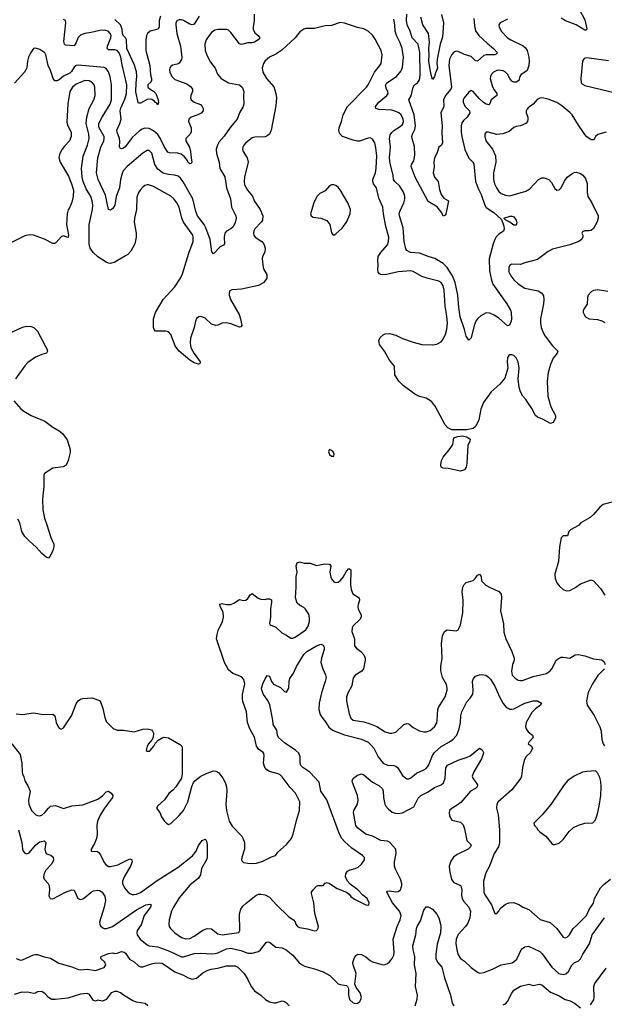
# Model space of a CAD drawing. Header units: inches. Extents: x 1771504 to 1971212, y 471788 to 643615.
# Tile 308 of 587: x 1841022 to 1846472, y 553864 to 563038. Entities that reach past the tile are written whole.
import ezdxf

# ---------------------------------------------------------------- set-up
doc = ezdxf.new("R2010")
doc.units = ezdxf.units.IN
doc.header["$MEASUREMENT"] = 0
doc.layers.add('B8545', color=7, linetype='Continuous')
doc.layers.add('B8546', color=7, linetype='Continuous')

msp = doc.modelspace()

# ---------------------------------------------------------------- linework, layer by layer
at = {"layer": 'B8545', "color": 5}
for points, elevation in [([(1841260.6, 560000), (1841276.3, 559970), (1841282.8, 559950), (1841271.3, 559930), (1841230, 559919.5), (1841170, 559892.4), (1841097.6, 559842.4), (1841070, 559812.8), (1840983.9, 559690)], 480), ([(1842615.7, 560000), (1842616.2, 559996.2), (1842625.3, 559970), (1842648.1, 559928.1), (1842704.9, 559850), (1842702, 559830), (1842690, 559827.6), (1842650, 559841.6), (1842610, 559865.1), (1842510, 559948), (1842477.3, 559990), (1842473.1, 560000)], 480), ([(1845988.8, 560000), (1845990, 559998.4), (1846038, 559950), (1846033.4, 559930), (1845996.2, 559883.8), (1845970, 559825.2), (1845950.2, 559750), (1845940.2, 559670), (1845946.3, 559530), (1845972.6, 559430), (1846017.1, 559350), (1846015.8, 559324.2), (1845994.6, 559285.4), (1845970, 559276), (1845897.1, 559317.1), (1845850, 559335.3), (1845830, 559351.2), (1845796, 559416), (1845739.8, 559499.8), (1845713, 559530), (1845689.7, 559570), (1845678.3, 559610), (1845668.2, 559690), (1845679.1, 559790), (1845667.9, 559850), (1845650, 559888), (1845630, 559908.2), (1845610, 559916.4), (1845590, 559915.4), (1845580.5, 559910), (1845570.3, 559889.7), (1845568, 559850), (1845573.7, 559790), (1845543.6, 559696.4), (1845497, 559643), (1845418.7, 559570), (1845345.7, 559470), (1845322.4, 559410), (1845302.4, 559310), (1845274.9, 559250), (1845250.2, 559229.8), (1845190, 559215.8), (1845050, 559217.2), (1845014.9, 559234.9), (1844990, 559262.4), (1844896.5, 559436.5), (1844859.8, 559479.8), (1844810.6, 559510.6), (1844750, 559526.6), (1844705.6, 559550), (1844598, 559630), (1844558, 559670), (1844519.3, 559730), (1844517.2, 559810), (1844470, 559865.2), (1844424.5, 559950), (1844385.7, 560000)], 480), ([(1840967, 559487), (1841033.1, 559413.1), (1841060.3, 559390), (1841130, 559348.4), (1841256.5, 559296.5), (1841330, 559240.4), (1841390, 559205.5), (1841421.1, 559181.1), (1841464.4, 559124.4), (1841492, 559032), (1841493.8, 559006.2), (1841475.8, 558930), (1841454.3, 558885.7), (1841428.4, 558871.6), (1841330, 558860.7), (1841254.8, 558810), (1841246.9, 558793.1), (1841248.8, 558688.8), (1841233.8, 558570), (1841237.7, 558470), (1841252.4, 558392.4), (1841276.9, 558330), (1841312.7, 558212.8), (1841340.5, 558150), (1841340.7, 558130), (1841330.7, 558090), (1841304, 558036), (1841290, 558022), (1841270, 558029.3), (1841230, 558065.1), (1841179.8, 558119.8), (1841110, 558180.7), (1841070, 558222.9), (1841042, 558270), (1841023.6, 558350), (1841004.9, 558384.9)], 480), ([(1846570, 558549), (1846460.7, 558519.3), (1846430, 558495.3), (1846371.7, 558428.3), (1846340.6, 558399.4), (1846254, 558350), (1846230, 558324.5), (1846155.5, 558284.5), (1846141, 558270), (1846130, 558228), (1846090, 558228.7), (1846070, 558208.7), (1846055.1, 558124.9), (1846043.6, 557990), (1846010.3, 557870.3), (1846014.6, 557830), (1846030, 557790.7), (1846050, 557764), (1846090, 557727.7), (1846116.8, 557716.8), (1846150, 557719.1), (1846196.1, 557743.9), (1846250, 557780.7), (1846350, 557817.3), (1846355.9, 557815.9), (1846370, 557810.8), (1846437.5, 557737.5), (1846477.3, 557677.3)], 520), ([(1840990, 556570.3), (1841050, 556563.1), (1841150, 556578.4), (1841242.8, 556562.8), (1841330, 556566.8), (1841350.5, 556550.5), (1841363, 556490), (1841380.5, 556450), (1841390, 556437.3), (1841410, 556427.7), (1841430, 556440.5), (1841506.6, 556550), (1841550, 556664), (1841569, 556691), (1841590, 556706.7), (1841610, 556713.7), (1841698, 556718), (1841771.8, 556691.8), (1841798.7, 556618.7), (1841816.5, 556536.5), (1841830, 556498), (1841892.5, 556432.5), (1841930, 556419.1), (1841990, 556419.3), (1842090, 556403.8), (1842170, 556426), (1842210, 556430.7), (1842250, 556421), (1842261, 556410), (1842270.7, 556390), (1842267.5, 556352.5), (1842258, 556330), (1842222.8, 556290), (1842210, 556268), (1842201, 556230), (1842210, 556221), (1842230, 556222.8), (1842239, 556230), (1842272.7, 556270), (1842285.6, 556294.4), (1842314.8, 556325.2), (1842350, 556347.3), (1842370, 556354), (1842410, 556347.7), (1842522, 556282), (1842534.8, 556270), (1842537.3, 556250), (1842536.3, 556010), (1842530.4, 555969.6), (1842479.1, 555890), (1842450, 555858), (1842412.1, 555827.9), (1842373.4, 555770), (1842310, 555712.3), (1842299.1, 555690), (1842328.4, 555650), (1842344.9, 555610), (1842370, 555573.4), (1842390, 555550.7), (1842410, 555538.8), (1842430, 555546.8), (1842510, 555622), (1842550, 555668.2), (1842590.8, 555750), (1842625.6, 555894.4), (1842641.6, 555930), (1842654.6, 555945.4), (1842711.9, 555988.1), (1842770, 556018.7), (1842830, 556037.6), (1842850, 556037.1), (1842879.3, 556019.3), (1842917.1, 555970), (1842937.1, 555930), (1842950.3, 555890.3), (1842954.4, 555850), (1842945.3, 555730), (1842951.6, 555670), (1842976.5, 555570), (1843004.1, 555524.1), (1843093, 555430), (1843107, 555407), (1843119.3, 555370), (1843119.3, 555310), (1843094, 555230), (1843091, 555210), (1843096, 555196), (1843110, 555184.7), (1843150, 555177.3), (1843190, 555174.9), (1843230, 555178.7), (1843290, 555197.1), (1843370, 555237.3), (1843408, 555250), (1843430, 555282), (1843510, 555352), (1843555.1, 555410), (1843572, 555450), (1843602.5, 555577.5), (1843632, 555670), (1843632.6, 555750), (1843594, 555830), (1843543.7, 555883.7), (1843470, 555984.4), (1843450, 556001.5), (1843430.6, 556010.6), (1843350, 556033.7), (1843327.4, 556047.4), (1843308.5, 556070), (1843296.5, 556110), (1843302.8, 556182.8), (1843299.6, 556199.6), (1843293.6, 556210), (1843250, 556240.9), (1843229.4, 556269.4), (1843212.6, 556352.6), (1843167.6, 556430), (1843144.8, 556490), (1843137.4, 556590), (1843103.8, 556683.8), (1843099.8, 556710), (1843100.9, 556750), (1843120.3, 556850), (1843112.3, 556890), (1843090, 556913.5), (1843010, 556946), (1842970, 556981.3), (1842932.5, 557050), (1842856.8, 557270), (1842862, 557310), (1842872.9, 557347.1), (1842911.5, 557430), (1842922.4, 557470), (1842917.7, 557517.7), (1842892.3, 557570), (1842886.6, 557593.4), (1842910, 557599.1), (1842950, 557588.2), (1842990, 557588.5), (1843018.8, 557601.2), (1843070, 557634), (1843110, 557627.7), (1843130, 557630.8), (1843150, 557646), (1843170, 557678), (1843190, 557691.3), (1843246.9, 557646.9), (1843270, 557637.3), (1843310, 557634.8), (1843330, 557641), (1843350, 557641), (1843370, 557632), (1843370.6, 557610), (1843359.1, 557550), (1843359.1, 557470), (1843351.3, 557411.3), (1843358, 557398), (1843410, 557379.1), (1843465.9, 557325.9), (1843510, 557304.4), (1843550, 557275.8), (1843570, 557274.6), (1843590, 557283.2), (1843690, 557351.4), (1843712.4, 557387.6), (1843723.2, 557430), (1843724.4, 557464.4), (1843717.6, 557497.6), (1843686.2, 557546.2), (1843670, 557560.5), (1843630, 557581.6), (1843610, 557600.9), (1843593.6, 557650), (1843599.6, 557750), (1843599, 557850), (1843608.7, 557890), (1843599.3, 557950), (1843610, 557978), (1843630, 557986), (1843673, 557973), (1843730, 557975.5), (1843790, 557953.4), (1843867.1, 557967.1), (1843910, 557966), (1843922.8, 557950), (1843914, 557890), (1843923.4, 557843.4), (1843930, 557826.8), (1843950, 557800.7), (1843970, 557793), (1843990, 557795.5), (1844010, 557810.5), (1844037.3, 557842.8), (1844070, 557901), (1844090, 557924.7), (1844110.5, 557910.5), (1844106.6, 557773.4), (1844112.7, 557730), (1844128.8, 557688.8), (1844187.3, 557650), (1844190.6, 557630), (1844176.4, 557590), (1844174, 557570), (1844178.7, 557550), (1844206.7, 557490), (1844204.9, 557470), (1844194, 557450), (1844130.4, 557390), (1844120.4, 557370), (1844118, 557338), (1844143.8, 557270), (1844144.6, 557204.6), (1844161.2, 557181.2), (1844202, 557150), (1844230, 557120.7), (1844241.6, 557090), (1844243, 557070), (1844228, 556990), (1844211.5, 556968.5), (1844150, 556931.5), (1844134.9, 556910), (1844127.4, 556890), (1844117.6, 556830), (1844084.9, 556770), (1844070.4, 556730), (1844070.3, 556690), (1844092.3, 556570), (1844108, 556530), (1844130, 556510.2), (1844230, 556494.8), (1844290, 556478), (1844350.7, 556450.7), (1844430, 556402.8), (1844470, 556390.3), (1844491.1, 556388.9), (1844530, 556399.5), (1844603.7, 556470), (1844630, 556480.5), (1844650, 556476.3), (1844690, 556442), (1844750, 556410.7), (1844790, 556402), (1844810, 556403), (1844850, 556415.5), (1844890, 556448), (1844910, 556486.8), (1844915.1, 556510), (1844920.4, 556610), (1844925.4, 556630), (1844989.7, 556730), (1845006.6, 556790), (1845008, 556810), (1845002.3, 556842.3), (1844962.4, 556910), (1844947.4, 556970), (1844947.6, 557010), (1844959.8, 557090), (1844953.6, 557226.4), (1844964.3, 557295.7), (1844983.6, 557336.4), (1845007.5, 557352.5), (1845090, 557343.8), (1845110, 557354), (1845116.2, 557363.8), (1845130, 557398), (1845153, 557510), (1845154.9, 557625.1), (1845148.4, 557710), (1845152.8, 557750), (1845166.3, 557773.7), (1845185.6, 557794.4), (1845250, 557814), (1845269.2, 557830), (1845290, 557862), (1845310, 557870.8), (1845322.8, 557850), (1845327.3, 557810), (1845366.8, 557770), (1845401, 557750), (1845490, 557710.4), (1845510, 557686), (1845514.9, 557650), (1845503.9, 557530), (1845531.6, 557410), (1845534, 557330), (1845553.8, 557270), (1845611.4, 557150), (1845632.4, 557090), (1845630.4, 557070), (1845616, 557030), (1845607.9, 556967.9), (1845614.4, 556930), (1845641.6, 556901.6), (1845670, 556884.9), (1845690, 556879.5), (1845710, 556880.9), (1845810, 556916.5), (1845932.7, 556947.3), (1845967.6, 556970), (1845984, 556990), (1846027.4, 557072.6), (1846050, 557090.3), (1846070, 557098), (1846090, 557099.5), (1846150, 557088.4), (1846201.1, 557118.9), (1846230, 557123.7), (1846290, 557111.4), (1846370, 557083.6), (1846450, 557071.8), (1846470, 557055.5), (1846480.4, 557030)], 480), ([(1840950, 556290.3), (1841025.7, 556190), (1841044, 556110), (1841044.7, 556030), (1841050, 556010.7), (1841062.6, 555982.6), (1841070, 555945.5), (1841099.3, 555899.3), (1841119.1, 555850), (1841106, 555766), (1841109.1, 555730), (1841133.8, 555670), (1841173, 555630), (1841190, 555621.5), (1841210, 555619.6), (1841230, 555626.3), (1841256.9, 555650), (1841290, 555692.7), (1841311, 555709), (1841355.1, 555715.1), (1841430, 555688.9), (1841510, 555712.6), (1841610, 555720.9), (1841750, 555775.8), (1841793.6, 555806.4), (1841830, 555844.4), (1841850, 555848.4), (1841874.9, 555830), (1841890.5, 555810), (1841888.5, 555790), (1841813.4, 555690), (1841773.7, 555626.3), (1841746.7, 555570), (1841742, 555530), (1841743.6, 555450), (1841738.3, 555410), (1841719.2, 555360.8), (1841688.2, 555310), (1841690, 555294), (1841691.1, 555291.1), (1841694, 555290), (1841747.1, 555287.1), (1841759.1, 555279.1), (1841776.8, 555256.8), (1841810, 555183.8), (1841825.1, 555165.1), (1841850, 555149.2), (1841870, 555146.8), (1841937, 555163), (1842050, 555218.4), (1842066.8, 555210), (1842070.3, 555190), (1842056, 555150), (1841996, 555050), (1841981.7, 555010), (1841981.7, 554990), (1841999.6, 554950), (1842030, 554912.2), (1842050, 554895.3), (1842070, 554887.2), (1842090, 554886.7), (1842110, 554889.3), (1842150, 554906.3), (1842303.4, 555016.6), (1842499.2, 555140.8), (1842633.3, 555246.7), (1842667.7, 555290), (1842690, 555342), (1842724.2, 555390), (1842750, 555403), (1842757.2, 555397.2), (1842764.4, 555384.4), (1842771.1, 555351.1), (1842770.2, 555230), (1842763.6, 555210), (1842716.5, 555130), (1842709.1, 555070), (1842690, 555038.9), (1842610, 554973), (1842510, 554855.6), (1842455.5, 554770), (1842438.5, 554730), (1842417.3, 554650), (1842411.6, 554610), (1842414.9, 554590), (1842427, 554570), (1842468.7, 554530), (1842530, 554487.1), (1842570, 554473), (1842610, 554477.1), (1842650, 554498), (1842730, 554554.7), (1842770, 554571.3), (1842810, 554566.3), (1842870, 554521.8), (1842910, 554511), (1843065.8, 554534.2), (1843075.8, 554550), (1843072.9, 554707.1), (1843085, 554750), (1843103.4, 554776.6), (1843133.6, 554806.4), (1843222.6, 554877.4), (1843250, 554889.2), (1843270, 554891.4), (1843310, 554884.4), (1843350, 554860.9), (1843415.6, 554790), (1843530, 554679.1), (1843574.8, 554650), (1843590, 554631), (1843597.1, 554610), (1843610.8, 554590), (1843630, 554580.4), (1843706.7, 554566.7), (1843770, 554546.8), (1843790, 554551), (1843798.9, 554561.1), (1843806.3, 554573.7), (1843807, 554590), (1843774.5, 554710), (1843763.5, 554810), (1843742.5, 554897.5), (1843743.7, 554910), (1843758, 554930), (1843790, 554963), (1843804, 554970), (1843850, 554971), (1843870, 554991.3), (1843890, 554998.8), (1843910, 554990.6), (1843983.4, 554943.4), (1844070, 554907.7), (1844093.4, 554890), (1844108.8, 554868.8), (1844142.9, 554842.9), (1844250, 554791), (1844273.2, 554786.8), (1844278, 554790), (1844279.3, 554810), (1844260.9, 554850), (1844220.4, 554880.4), (1844174.5, 554930), (1844103.6, 554983.6), (1844078.7, 555010), (1844059.6, 555050), (1844062, 555078), (1844077.2, 555102.8), (1844104.1, 555115.9), (1844150, 555128), (1844177.1, 555142.9), (1844209.2, 555170), (1844225.2, 555190), (1844237.2, 555210), (1844237.2, 555230), (1844217.2, 555250), (1844118.1, 555318.2), (1844050, 555380.4), (1844025, 555410), (1844005, 555450), (1843884, 555770), (1843829.8, 555850), (1843813.5, 555933.5), (1843726, 556026), (1843661.3, 556070), (1843644.4, 556090), (1843636.9, 556110), (1843638, 556170), (1843624.6, 556204.6), (1843598, 556230), (1843490, 556299.3), (1843435.1, 556350), (1843426, 556370), (1843418, 556418), (1843384, 556470), (1843381.8, 556510), (1843354.2, 556654.2), (1843335.1, 556695.1), (1843294.4, 556750), (1843279.3, 556790), (1843277.6, 556810), (1843288.7, 556850), (1843310, 556896.3), (1843330, 556926.8), (1843350, 556921), (1843370.5, 556870), (1843387.5, 556847.5), (1843454, 556814), (1843490, 556777.3), (1843510, 556770.8), (1843532.6, 556810), (1843535.8, 556870), (1843542, 556898), (1843575.1, 556950), (1843603.5, 557010), (1843670, 557122.6), (1843699.6, 557150), (1843790, 557203.1), (1843830, 557218), (1843850, 557210.8), (1843860.5, 557190), (1843861.6, 557170), (1843837, 557090), (1843830.4, 557050), (1843848.8, 556988.8), (1843874.6, 556934.6), (1843878, 556910), (1843870.2, 556870), (1843834.9, 556765.1), (1843815.4, 556670), (1843812.4, 556610), (1843824.2, 556564.2), (1843838, 556538), (1843874.1, 556494.1), (1843904.5, 556444.5), (1843937.2, 556417.2), (1844050, 556373.2), (1844210, 556332.9), (1844270, 556305), (1844299.4, 556279.4), (1844323.2, 556250), (1844363.6, 556170), (1844409.3, 556109.3), (1844450, 556091.3), (1844510, 556089), (1844530, 556083.7), (1844547.3, 556067.3), (1844590, 555995.8), (1844630, 555965.7), (1844650, 555965.7), (1844670, 555975.3), (1844722.4, 556017.6), (1844790, 556047.1), (1844810, 556060.8), (1844831.9, 556088.1), (1844870, 556182.4), (1844889.8, 556210), (1844950, 556266), (1845030, 556309.1), (1845059.7, 556330), (1845096, 556370), (1845120.3, 556430), (1845130.7, 556490), (1845134.8, 556550), (1845143.8, 556590), (1845190, 556682), (1845223, 556717), (1845245.3, 556754.7), (1845250.8, 556790), (1845243.7, 556870), (1845250, 556893.7), (1845270, 556920.3), (1845310, 556934.9), (1845330, 556937), (1845369, 556929), (1845392.3, 556912.3), (1845410, 556892.7), (1845450, 556828.5), (1845494, 556730), (1845530, 556665.3), (1845554.7, 556634.7), (1845590, 556614.4), (1845610, 556612.1), (1845630, 556616.3), (1845730, 556668.9), (1845810, 556690.3), (1845850, 556691.8), (1845886.8, 556670), (1845876.3, 556650), (1845830, 556616.4), (1845796.4, 556583.6), (1845743.8, 556490), (1845737.8, 556450), (1845742.4, 556430), (1845763, 556403), (1845804, 556370), (1845807.3, 556350), (1845771.3, 556310), (1845762, 556290), (1845790.7, 556270.7), (1845802.8, 556250), (1845784, 556210), (1845740.7, 556170), (1845724.1, 556135.9), (1845708, 556070), (1845701.6, 555990), (1845694.9, 555970), (1845610, 555862.7), (1845484, 555750), (1845470, 555728), (1845468.4, 555690), (1845482.6, 555630), (1845494.2, 555490), (1845494.5, 555370), (1845484.7, 555330), (1845446.3, 555270), (1845400.3, 555150), (1845368.9, 555090), (1845345.8, 555010), (1845348.9, 554910), (1845354.6, 554890), (1845421.3, 554790), (1845450, 554711.3), (1845471.3, 554708.7), (1845490, 554731.3), (1845502.6, 554757.4), (1845550, 554796.3), (1845586, 554810), (1845630, 554810.7), (1845681, 554790), (1845711, 554770), (1845770, 554746.4), (1845874.1, 554654.1), (1845966.3, 554626.3), (1846030.4, 554570), (1846090, 554490.7), (1846110, 554482), (1846130, 554490.8), (1846147.7, 554512.3), (1846180.7, 554570), (1846210, 554594), (1846305.1, 554690), (1846331.8, 554748.2), (1846370, 554805.5), (1846381.4, 554850), (1846437.7, 554950), (1846470, 554984.2), (1846529.7, 555030.3)], 460), ([(1846472.7, 556990), (1846412.3, 556927.7), (1846362.7, 556850), (1846320.4, 556770), (1846304.9, 556690), (1846312.7, 556650), (1846375.9, 556555.9), (1846430.3, 556450), (1846444.2, 556410), (1846450.4, 556330), (1846462, 556290), (1846473.4, 556273.4)], 480), ([(1841010.3, 555490), (1841043.6, 555370), (1841049.1, 555309.1), (1841055.8, 555290), (1841070, 555270.5), (1841090, 555266.7), (1841110, 555274.4), (1841170, 555346.4), (1841190, 555363.1), (1841210, 555376), (1841250, 555387.3), (1841267.3, 555370), (1841256.4, 555310), (1841263.1, 555283.1), (1841270.8, 555270), (1841290, 555258), (1841314, 555254), (1841334.7, 555234.7), (1841338.4, 555210), (1841332.7, 555190), (1841319.3, 555170), (1841265.7, 555114.3), (1841250, 555081.2), (1841245.5, 555050), (1841249.3, 555029.3), (1841287, 554990), (1841296.9, 554970), (1841299.1, 554930), (1841294, 554874), (1841307.3, 554850), (1841330, 554846.3), (1841450, 554907.4), (1841510, 554930.4), (1841530, 554926.8), (1841564.9, 554850), (1841590, 554840.8), (1841610, 554845), (1841630, 554857.3), (1841690, 554908.9), (1841710, 554919.6), (1841750, 554927), (1841770, 554923.8), (1841790.4, 554910), (1841815.6, 554870), (1841821.5, 554830), (1841810.2, 554770), (1841767, 554630), (1841768.5, 554610), (1841775.1, 554595.1), (1841796, 554576), (1841810.3, 554570.3), (1841830.3, 554570.3), (1841887.8, 554590), (1842110, 554745.4), (1842198, 554790), (1842235.6, 554795.6), (1842246.8, 554790), (1842242, 554770), (1842181.3, 554690), (1842155.2, 554604.8), (1842118, 554550), (1842113.7, 554530), (1842118, 554510), (1842145.3, 554470), (1842210, 554417.3), (1842230, 554409.2), (1842310, 554398.2), (1842420.3, 554360.3), (1842530, 554304.8), (1842550, 554305.7), (1842650, 554337.5), (1842710, 554341.1), (1842810, 554332.9), (1842844.2, 554335.8), (1842870, 554343.2), (1842950, 554380.4), (1842990, 554385.8), (1843083.7, 554363.7), (1843150, 554338.8), (1843190, 554340.2), (1843250, 554355.8), (1843267.7, 554372.3), (1843320.1, 554439.9), (1843330, 554446.8), (1843350, 554442), (1843410, 554397.6), (1843470, 554388.9), (1843506, 554370), (1843570, 554321.1), (1843628.7, 554248.7), (1843654.9, 554230), (1843678.9, 554218.9), (1843770, 554194.7), (1843850, 554167.2), (1843913, 554133), (1843990, 554055.5), (1844010, 554047.7), (1844070, 554038.8), (1844078.8, 554030), (1844086.8, 554010), (1844086, 553950), (1844096.4, 553910), (1844130, 553877), (1844150, 553870.3), (1844170, 553874.6), (1844192.4, 553890), (1844203.9, 553910), (1844207.6, 553930), (1844195, 553970), (1844160.5, 554020.5), (1844147.6, 554050), (1844160.3, 554150), (1844129.8, 554230), (1844128.3, 554251.7), (1844139.1, 554290), (1844150, 554310.7), (1844170, 554330.4), (1844210, 554326.4), (1844250, 554306.4), (1844290, 554270.5), (1844310, 554260.5), (1844410, 554230.6), (1844430, 554233.4), (1844450, 554244), (1844470, 554259.1), (1844495.6, 554290), (1844510, 554321), (1844514.5, 554350), (1844502.9, 554470), (1844539.9, 554590), (1844569.8, 554650), (1844578.8, 554690), (1844564.4, 554730), (1844497.3, 554810), (1844444.5, 554910), (1844450, 554917.3), (1844470, 554921.1), (1844530, 554910.2), (1844550, 554913.6), (1844573.1, 554930), (1844585.3, 554970), (1844584.4, 554990), (1844572.3, 555030), (1844524.1, 555124.1), (1844517.4, 555150), (1844517.4, 555190), (1844533.3, 555270), (1844527.8, 555310), (1844470, 555375.5), (1844450, 555382.9), (1844390, 555390.7), (1844310, 555429.8), (1844250, 555449.8), (1844170, 555507.2), (1844156.4, 555530), (1844135.6, 555650), (1844138.3, 555670), (1844170.9, 555730), (1844178.8, 555770), (1844170.6, 555810.6), (1844123.5, 555930), (1844120.4, 555950), (1844133.5, 555970), (1844170, 555998.1), (1844210, 556010.1), (1844230, 556002.2), (1844312.4, 555932.4), (1844370, 555901.7), (1844403.1, 555870), (1844411.7, 555850), (1844414.9, 555790), (1844427.7, 555727.7), (1844434.9, 555710), (1844460.8, 555680.8), (1844495.2, 555655.2), (1844524, 555644), (1844550, 555640.6), (1844590, 555647.7), (1844695.5, 555704.5), (1844736.6, 555783.4), (1844762, 555810), (1844830, 555842.2), (1844890, 555884.5), (1844950, 555908.4), (1844973.1, 555926.9), (1844988.5, 555970), (1844994.5, 556065.5), (1845009.2, 556090.8), (1845110, 556137.6), (1845194.5, 556165.5), (1845221, 556179), (1845310, 556251.3), (1845333.7, 556233.7), (1845346, 556210), (1845344.7, 556204.7), (1845326.7, 556150), (1845256.2, 556030), (1845241.7, 555990), (1845247, 555970), (1845290.4, 555910), (1845288.2, 555890), (1845270, 555873.6), (1845225.5, 555850), (1845135.8, 555744.2), (1845101.9, 555718.1), (1845052.7, 555690), (1845030.4, 555670), (1845024.4, 555650), (1845030, 555618), (1845050, 555578), (1845130, 555560.5), (1845156.5, 555536.5), (1845170, 555498), (1845190, 555391), (1845230.7, 555350), (1845224.9, 555330), (1845201.6, 555310), (1845101.3, 555258.7), (1845065.9, 555234.1), (1845041.6, 555198.4), (1845027.1, 555150), (1845029.4, 555110), (1845047.9, 555027.9), (1845070, 554999.6), (1845130, 554970.3), (1845138.3, 554958.3), (1845143.9, 554930), (1845139.9, 554879.9), (1845147.6, 554850), (1845162.6, 554822.5), (1845208.8, 554768.8), (1845225.6, 554730), (1845219.5, 554670), (1845200, 554620), (1845178.8, 554590), (1845110, 554513.7), (1845090, 554472), (1845088.4, 554430), (1845095.8, 554370), (1845110, 554324), (1845130, 554290.5), (1845170, 554266.7), (1845230, 554207.7), (1845290, 554162), (1845310, 554153), (1845350, 554160.3), (1845430, 554191.8), (1845510, 554230.3), (1845614, 554250), (1845635.6, 554264.4), (1845655.1, 554284.9), (1845701.3, 554378.7), (1845730, 554398.9), (1845764.1, 554404.1), (1845870, 554355.8), (1845893.4, 554333.4), (1845981.8, 554210), (1846048.8, 554150), (1846090, 554141.2), (1846113, 554147), (1846139.1, 554170), (1846170, 554228.4), (1846180.2, 554239.8), (1846190.6, 554249.4), (1846231.7, 554268.3), (1846250, 554287.2), (1846271.7, 554330), (1846332.6, 554427.4), (1846357.5, 554510), (1846472.3, 554670)], 440), ([(1844708, 553850), (1844727, 553913), (1844729.7, 553950), (1844713.3, 554030), (1844717.4, 554150), (1844703.2, 554230), (1844705.8, 554310), (1844691.3, 554370), (1844688.6, 554410), (1844715.6, 554510), (1844720.5, 554570), (1844728, 554590), (1844759.7, 554640.3), (1844790, 554742), (1844810, 554772), (1844830, 554772), (1844870.8, 554750), (1844910, 554702.8), (1844928, 554670), (1844944.9, 554610), (1844948, 554590), (1844944.2, 554530), (1844915.3, 554424.7), (1844902.4, 554330), (1844902.2, 554290), (1844917, 554257), (1844958.4, 554210), (1844980.8, 554110), (1845037, 553950), (1845053.8, 553873.8), (1845068.8, 553848.8)], 420), ([(1840990, 554291.3), (1841030, 554276), (1841050, 554278.8), (1841150, 554324.2), (1841170, 554328.8), (1841190, 554327.2), (1841250, 554306), (1841310, 554293.4), (1841387.3, 554247.3), (1841510, 554212.6), (1841570, 554189), (1841590, 554186), (1841650, 554191.2), (1841730, 554180.2), (1841810, 554205.8), (1841826.9, 554230), (1841816.9, 554256.9), (1841779.3, 554290), (1841780.9, 554310), (1841850, 554335.8), (1841890, 554342), (1841910, 554338), (1841930, 554340.5), (1841970, 554357.1), (1841997.3, 554350), (1842010, 554339.1), (1842045.6, 554285.6), (1842090, 554258.3), (1842130, 554220.7), (1842150, 554212.1), (1842170, 554212), (1842250, 554241.2), (1842290, 554250.2), (1842350, 554247.9), (1842470, 554166), (1842550, 554136.1), (1842592.7, 554110), (1842630, 554099.3), (1842670, 554108), (1842730, 554157.3), (1842770, 554178.6), (1842806, 554190), (1842870, 554200.2), (1842950, 554222.6), (1843030, 554221.2), (1843055.3, 554210), (1843116, 554150), (1843150, 554096.3), (1843180.2, 554030), (1843210.3, 553990), (1843270.2, 553950.2), (1843314.9, 553910), (1843350, 553887.9), (1843390, 553878), (1843410, 553878.5), (1843470, 553895.5), (1843490, 553890.6), (1843510, 553877.1), (1843534.9, 553850)], 420), ([(1846342.4, 553857.6), (1846374.9, 553905.1), (1846378.8, 553930), (1846374.2, 554030), (1846383.2, 554056.8), (1846490, 554199.1)], 420), ([(1845530, 553859.3), (1845550, 553868), (1845570, 553890.5), (1845611.4, 553968.6), (1845630, 553994.3), (1845690, 554032.8), (1845770, 554051.6), (1845810, 554038.4), (1845868, 554052), (1845890, 554044.9), (1845970, 553977), (1846050, 553941.3), (1846106, 553910), (1846155.1, 553895.1), (1846193, 553873), (1846250, 553830.3)], 420), ([(1842218, 553850), (1842191.8, 553870), (1842110, 553883.9), (1842077.2, 553897.2), (1841990, 553948), (1841962, 553970), (1841930, 553983.1), (1841910, 553983.5), (1841874.9, 553970), (1841827.7, 553910), (1841810, 553897.6), (1841790, 553891.8), (1841750, 553902), (1841730, 553894), (1841710, 553898), (1841674.3, 553954.3), (1841650, 553964.2), (1841590, 553956.9), (1841470, 553920.5), (1841352.6, 553907.4), (1841323.7, 553910), (1841290, 553926.2), (1841261.5, 553961.5), (1841230, 553983.1), (1841190, 553979.7), (1841170, 553968.5), (1841150, 553964.7), (1841096.5, 553976.5), (1841070, 553973.2), (1841044, 553976), (1840970, 553955.3)], 420)]:
    msp.add_lwpolyline(points, dxfattribs=dict(at, elevation=elevation))
for points, elevation in [([(1845130, 558829.7), (1845015.1, 558855.1), (1844970, 558860.5), (1844952.7, 558870), (1844948.3, 558890), (1844955.6, 558930), (1844970, 558960.7), (1845036.6, 559043.4), (1845059.5, 559080.5), (1845070, 559141), (1845105.4, 559154.6), (1845150, 559160.7), (1845190, 559150.5), (1845222.8, 559130), (1845218.8, 559110), (1845201, 559070), (1845190, 558906), (1845183.8, 558870), (1845170, 558845.1)], 480), ([(1843910, 559032.3), (1843906, 559030), (1843900.7, 559010), (1843910, 558987.3), (1843930, 558971), (1843950, 558972), (1843955.1, 558990), (1843945.2, 559010), (1843930, 559022.7)], 520), ([(1846390, 556038), (1846310, 556034), (1846270, 556025.1), (1846190, 555989.5), (1846131.8, 555948.2), (1846099.3, 555910), (1845973.3, 555726.7), (1845892.4, 555627.6), (1845814.8, 555550), (1845821, 555530), (1845840.7, 555510), (1845850.8, 555490), (1845870.4, 555470.4), (1845926, 555430), (1845981.4, 555361.4), (1845994.2, 555354.2), (1846010, 555353.4), (1846050, 555365.8), (1846090, 555398.3), (1846145.4, 555474.6), (1846183.5, 555510), (1846230, 555532.9), (1846290, 555550.2), (1846366.5, 555553.5), (1846390, 555583.8), (1846410, 555638), (1846425.2, 555710), (1846440.5, 555810), (1846443.4, 555890), (1846438.9, 555938.9), (1846430, 555976), (1846410, 556019.3)], 480)]:
    msp.add_lwpolyline(points, close=True, dxfattribs=dict(at, elevation=elevation))
at = {"layer": 'B8546', "color": 5}
for points, elevation in [([(1846240.2, 563130), (1846290, 563037), (1846297.6, 563010), (1846308, 562952), (1846298.3, 562941.7), (1846290, 562940.5), (1846210, 562989.8), (1846110, 563027.8), (1846070, 563053.1)], 460), ([(1843208.1, 563090), (1843208, 563030), (1843198.2, 562970), (1843199.1, 562950), (1843214, 562914), (1843245.5, 562890), (1843260.5, 562870), (1843246.7, 562850), (1843210, 562828), (1843190, 562822.5), (1843150, 562821.5), (1843090, 562807.1), (1843070, 562814.3), (1842990, 562918.7), (1842970, 562939.8), (1842950, 562946.6), (1842870, 562945), (1842840.2, 562939.8), (1842810, 562919.8), (1842788, 562892), (1842762, 562850), (1842747.2, 562810), (1842750.2, 562750), (1842766.9, 562706.9), (1842802.7, 562642.7), (1842846.2, 562586.2), (1842866.5, 562530), (1842901.1, 562490), (1842970, 562450.2), (1843070, 562430.4), (1843096.4, 562410), (1843111.7, 562368.3), (1843108.7, 562330), (1843111.7, 562250), (1843105.7, 562230), (1843070.2, 562170), (1843049.4, 562110.6), (1842985.4, 562034.6), (1842928.7, 561951.3), (1842880.6, 561899.4), (1842864.9, 561870), (1842855.2, 561830), (1842857.7, 561790), (1842881.5, 561710), (1842887.4, 561650), (1842933.4, 561573.4), (1842949.3, 561470), (1842987.1, 561370), (1842997.7, 561290), (1843036.5, 561210), (1843040.3, 561190), (1843031.7, 561148.3), (1843013.3, 561106.7), (1842991.9, 561088.1), (1842950, 561066.6), (1842933.4, 561050), (1842927, 561013), (1842931.9, 560948.1), (1842922.4, 560937.6), (1842890, 560921.6), (1842830, 560856), (1842814, 560874), (1842797, 560990), (1842758.2, 561098.2), (1842740.7, 561130), (1842681.5, 561210), (1842665, 561250), (1842635.2, 561370), (1842546.4, 561526.4), (1842522, 561562), (1842500, 561580), (1842470, 561588.9), (1842410, 561594.3), (1842370, 561603.2), (1842350, 561612.8), (1842310, 561645.5), (1842281.6, 561690), (1842254.2, 561794.2), (1842230, 561818.3), (1842210, 561819.1), (1842170, 561794.5), (1842023.6, 561670), (1841988, 561630), (1841976.7, 561603.3), (1841963.5, 561550), (1841951.8, 561470), (1841923.2, 561390), (1841910, 561309.3), (1841890, 561278), (1841878.8, 561270), (1841870, 561264.5), (1841850, 561269.3), (1841823.3, 561403.3), (1841752.5, 561550), (1841737.2, 561610), (1841751.2, 561750), (1841779.6, 561850), (1841805.6, 561910), (1841809.8, 561930), (1841809, 561950), (1841763, 562030), (1841758.9, 562050), (1841761.6, 562070), (1841789.8, 562130), (1841865.7, 562250), (1841877, 562290), (1841878.3, 562430), (1841865, 562505), (1841850, 562553.3), (1841830, 562581.7), (1841810, 562592), (1841566.1, 562613.9), (1841549.5, 562610.5), (1841530, 562594), (1841506.4, 562553.6), (1841490, 562538.7), (1841430, 562510.8), (1841390, 562477.3), (1841370, 562467.1), (1841350, 562469.6), (1841334.3, 562490), (1841310, 562565.2), (1841286.9, 562610), (1841266.9, 562710), (1841255.8, 562730), (1841210, 562761.6), (1841170, 562772.7), (1841150.7, 562769.3), (1841126.6, 562733.4), (1841106, 562690), (1841095.5, 562650), (1841088.2, 562590), (1841079.3, 562570), (1841067.3, 562550), (1840975.1, 562444.9)], 460), ([(1842696, 563070), (1842650, 562995.4), (1842630, 562989.8), (1842610, 562996.2), (1842550, 563029.8), (1842530, 563036.5), (1842510, 563037.8), (1842490.2, 563029.8), (1842478.5, 563010), (1842477.2, 562990), (1842486.5, 562910), (1842522, 562790), (1842535.1, 562684.9), (1842532.1, 562667.9), (1842508.4, 562631.6), (1842490, 562622), (1842447.2, 562612.8), (1842430, 562602.7), (1842421.6, 562590), (1842417.6, 562570), (1842421.7, 562550), (1842440.9, 562510), (1842470, 562480.8), (1842579.9, 562439.9), (1842615.6, 562415.6), (1842632.2, 562390), (1842632.2, 562370), (1842616.4, 562330), (1842614.9, 562310), (1842620.5, 562290), (1842650, 562268.4), (1842708.5, 562248.5), (1842724.9, 562230), (1842733, 562210), (1842733, 562190), (1842714, 562166), (1842682.8, 562150), (1842620.5, 562130), (1842599.3, 562110), (1842594.9, 562090), (1842621.6, 562030), (1842622.4, 561990), (1842610, 561969.5), (1842570.5, 561930), (1842570.4, 561910), (1842604.9, 561850), (1842616.2, 561810), (1842619.5, 561750), (1842626.8, 561710), (1842622, 561698), (1842610, 561696), (1842590, 561712.7), (1842585.3, 561725.3), (1842559, 561759.1), (1842526.2, 561786.2), (1842495.5, 561795.5), (1842418.2, 561798.2), (1842403.8, 561803.8), (1842370, 561854.8), (1842333.5, 561933.5), (1842310, 561968), (1842270, 562003.8), (1842230, 562023.1), (1842190, 562025.8), (1842163.2, 562016.8), (1842138.2, 562001.8), (1842070, 561940.8), (1842010, 561857.7), (1841990, 561839.7), (1841970, 561834), (1841960.1, 561840.1), (1841953.1, 561853.1), (1841957.1, 561902.9), (1841954, 561930), (1841930.6, 561990), (1841927.5, 562010), (1841957.3, 562070), (1841968.9, 562110), (1841960.6, 562190), (1841965.8, 562214.2), (1842001.1, 562298.9), (1842017.1, 562350), (1842022.3, 562430), (1841977.4, 562617.4), (1841966.5, 562690), (1841950.5, 562730), (1841930, 562750.5), (1841910, 562756.6), (1841850, 562758.5), (1841839, 562770), (1841841, 562790), (1841873.1, 562870), (1841873.9, 562890), (1841865.3, 562910), (1841846.3, 562930), (1841810, 562940.6), (1841770, 562937), (1841690, 562917.4), (1841630, 562910.5), (1841590, 562894), (1841566.7, 562873.3), (1841550, 562826), (1841530, 562795.4), (1841450, 562799.7), (1841441.7, 562810), (1841435.4, 562835.4), (1841453.3, 563010), (1841449.5, 563030), (1841430, 563041.1)], 440), ([(1842336.3, 563070), (1842324, 563030), (1842323.2, 562970), (1842311.8, 562950), (1842239, 562930), (1842215, 562910), (1842205.3, 562890), (1842199.6, 562850), (1842199.6, 562750), (1842237, 562610), (1842243.2, 562523.2), (1842250.2, 562489.8), (1842250.2, 562469.8), (1842243.8, 562456.2), (1842218.4, 562430), (1842217.6, 562410), (1842239.1, 562390), (1842270, 562373.4), (1842290.1, 562350.1), (1842312.2, 562290), (1842314.9, 562265.1), (1842310, 562244), (1842300.2, 562260.2), (1842290, 562265.1), (1842279, 562279), (1842254.6, 562294.6), (1842237.8, 562297.8), (1842210, 562294.8), (1842150, 562260.3), (1842130, 562260.5), (1842125.8, 562265.8), (1842106.7, 562366.7), (1842107.8, 562450), (1842115.9, 562510), (1842110.6, 562550.6), (1842093.6, 562613.6), (1842021.7, 562770), (1842018.9, 562850), (1842010, 562868.4), (1841988.2, 562890), (1841981.5, 562910), (1841978.4, 562950), (1841961.6, 562990), (1841910, 563039.6)], 420), ([(1845570, 563041.4), (1845501.6, 563010), (1845490.3, 562990), (1845492.6, 562970), (1845511.4, 562930), (1845570, 562870.2), (1845599.5, 562850), (1845714.3, 562794.3), (1845737.2, 562777.2), (1845751.4, 562751.4), (1845768, 562690), (1845771.9, 562651.9), (1845769.4, 562610), (1845754.4, 562565.6), (1845695.2, 562524.8), (1845684.2, 562510), (1845674, 562470), (1845650, 562455.8), (1845630, 562456.4), (1845610, 562465.7), (1845590.9, 562490), (1845569.8, 562530), (1845550, 562549.8), (1845530, 562561.1), (1845490, 562567.2), (1845470, 562564.4), (1845438.9, 562550), (1845421.3, 562530), (1845411.4, 562510), (1845408.4, 562490), (1845430, 562413.4), (1845444.2, 562384.2), (1845470.4, 562350), (1845470.4, 562330), (1845416.4, 562290), (1845405.8, 562254.2), (1845395.9, 562244.1), (1845370, 562249.6), (1845345, 562265), (1845304.5, 562304.5), (1845250, 562369.6), (1845230, 562378), (1845210, 562362.9), (1845164.2, 562310), (1845155.9, 562290), (1845155.4, 562270), (1845172.8, 562232.8), (1845215.3, 562190), (1845219.5, 562170), (1845194.9, 562130), (1845160.6, 562099.4), (1845144.2, 562075.8), (1845138.8, 562050), (1845138, 561990), (1845142.6, 561950), (1845170.4, 561829.6), (1845207.7, 561747.7), (1845246.4, 561710), (1845254.8, 561694.8), (1845270.2, 561530), (1845298, 561458), (1845323.1, 561410), (1845357.3, 561310), (1845370, 561286.8), (1845440.9, 561240.9), (1845514.8, 561174.8), (1845534.7, 561114.7), (1845538.3, 561090), (1845532.5, 561067.5), (1845490, 561039.5), (1845464.9, 561015.1), (1845450.2, 560989.8), (1845435.6, 560950), (1845399.7, 560810), (1845402.5, 560697.5), (1845419.3, 560610), (1845432.7, 560572.7), (1845564.4, 560390), (1845597.4, 560330), (1845603.7, 560310), (1845606.4, 560250), (1845603.8, 560230), (1845587.1, 560192.9), (1845570, 560185.2), (1845490, 560257), (1845446.3, 560286.3), (1845404.9, 560304.9), (1845370, 560305.1), (1845320.2, 560279.8), (1845289.3, 560250.7), (1845274.9, 560230), (1845259, 560190), (1845235, 560085), (1845230, 560072.7), (1845210, 560053.2), (1845185.4, 560090), (1845169.7, 560150), (1845127.3, 560270), (1845114.9, 560354.9), (1845107.4, 560470), (1845081.7, 560590), (1845057, 560650), (1845008, 560728), (1844970, 560766), (1844893.5, 560813.5), (1844830, 560832), (1844750, 560862.7), (1844665.2, 560870), (1844630, 560887.6), (1844622, 560902), (1844606, 560970), (1844597.2, 561097.2), (1844562.5, 561210), (1844560.8, 561230), (1844565.6, 561250), (1844602.4, 561330), (1844612.4, 561370), (1844612.2, 561392.2), (1844599.8, 561430), (1844565.7, 561485.7), (1844518, 561530), (1844508, 561548), (1844503.8, 561590), (1844476.6, 561696.6), (1844471.1, 561750), (1844479.5, 561850), (1844469, 561930), (1844476.2, 561963.8), (1844490, 561986), (1844510, 562005.5), (1844570, 562042.4), (1844590, 562061.1), (1844600.3, 562090), (1844597.4, 562110), (1844579.1, 562150), (1844557.4, 562170), (1844530, 562182.9), (1844490, 562193.9), (1844370, 562201), (1844340.9, 562210), (1844340.5, 562230), (1844369.8, 562270), (1844445.4, 562330), (1844456.4, 562350), (1844454, 562370), (1844442.7, 562390), (1844433.9, 562426.1), (1844445.4, 562450), (1844535.8, 562510), (1844577.3, 562562.7), (1844590, 562591.3), (1844600.3, 562690), (1844588.2, 562770), (1844570, 562820.7), (1844534, 562890), (1844522, 562930), (1844519.8, 562990), (1844510, 563042)], 460), ([(1845255.6, 563050), (1845262.1, 562982.1), (1845272.7, 562932.7), (1845303.1, 562890), (1845379.3, 562819.3), (1845440.2, 562770), (1845476.4, 562730), (1845464.4, 562715.6), (1845451, 562710), (1845370, 562710.8), (1845350, 562703.9), (1845290, 562651.5), (1845270, 562655.6), (1845230, 562694.5), (1845170, 562712.3), (1845110, 562742.2), (1845090, 562743.8), (1845070, 562733.8), (1845050, 562713.1), (1845030.1, 562670), (1845022.5, 562610), (1845047.1, 562410), (1845042.7, 562390), (1844990.2, 562330), (1844971.7, 562290), (1844975.5, 562230), (1844949.3, 562170), (1844960.2, 562050), (1844956.5, 561983.5), (1844964.9, 561890), (1844954, 561870), (1844930.3, 561849.7), (1844910.3, 561790), (1844890, 561749.3), (1844882.6, 561710), (1844885.5, 561670), (1844878.2, 561610), (1844889.2, 561570), (1844923.1, 561530), (1844935.8, 561455.8), (1844952, 561410), (1844976.1, 561376.1), (1845020.7, 561350), (1844993.7, 561226.3), (1844990, 561218), (1844970, 561208.7), (1844958.4, 561238.4), (1844913.6, 561293.6), (1844830, 561345.2), (1844708.7, 561570), (1844671.5, 561670), (1844675.6, 561690), (1844696.4, 561723.6), (1844704.3, 561775.7), (1844704, 561856), (1844680.2, 561930), (1844679.1, 561950), (1844683, 561970), (1844705.3, 562014.7), (1844713.2, 562050), (1844698.5, 562150), (1844649.7, 562290), (1844670.7, 562329.3), (1844690.9, 562410), (1844704, 562430), (1844730.7, 562450), (1844745.7, 562470), (1844752.5, 562490), (1844756.4, 562530), (1844751.7, 562731.7), (1844736, 562810), (1844682.4, 562870), (1844661.6, 562930), (1844634.2, 562990), (1844628.3, 563030), (1844632.3, 563090)], 440), ([(1844953.3, 563086.7), (1844974.3, 563010), (1844965, 562875), (1844941.3, 562810), (1844913.8, 562670), (1844911.2, 562631.2), (1844915.6, 562590), (1844911.6, 562570), (1844897.6, 562542.4), (1844890, 562508.7), (1844870, 562482), (1844855.2, 562535.2), (1844837.4, 562650), (1844840.7, 562710), (1844837.4, 562770), (1844843.2, 562830), (1844834, 562910), (1844781.7, 562990), (1844761, 563061)], 420), ([(1844385.7, 560000), (1844378, 560010), (1844369.5, 560050), (1844383.3, 560076.7), (1844410, 560100.5), (1844430, 560110.3), (1844470, 560114), (1844530, 560099.5), (1844590, 560068.7), (1844690, 560033.6), (1844772.6, 560012.6), (1844872.9, 560007.1), (1844910, 560015.2), (1844950, 560036.5), (1844970, 560061.1), (1844992, 560108), (1845004.3, 560155.7), (1845010.5, 560210), (1845005, 560275), (1844988.7, 560370), (1844977.8, 560517.8), (1844970, 560557), (1844952, 560590), (1844930, 560603.1), (1844830, 560625.3), (1844770, 560644.8), (1844690, 560692.8), (1844670, 560699.3), (1844550, 560689), (1844430, 560659.8), (1844390, 560663.5), (1844376.9, 560670), (1844364.5, 560684.5), (1844359.8, 560710), (1844363.5, 560750), (1844359.8, 560790), (1844364.8, 560830), (1844387.8, 560870), (1844450, 560940.3), (1844459.8, 560970), (1844462.1, 561010), (1844434.4, 561110), (1844414.4, 561230), (1844409, 561290), (1844370, 561374.5), (1844348.2, 561470), (1844321.6, 561510), (1844314.2, 561530), (1844314.8, 561550), (1844339.3, 561610), (1844346.6, 561653.4), (1844350.4, 561770.4), (1844343.8, 561843.8), (1844333.6, 561890), (1844310, 561925.6), (1844290, 561936.3), (1844270, 561934.3), (1844190, 561907.2), (1844170, 561905.5), (1844130, 561913.8), (1844032.8, 561950), (1844009, 561970), (1843999.4, 561990), (1843995.9, 562010), (1844000.3, 562030), (1844023.1, 562090), (1844038, 562150), (1844077.7, 562230), (1844254.8, 562410), (1844270, 562430.4), (1844331.4, 562550), (1844380.8, 562610), (1844391.1, 562628.9), (1844402.1, 562710), (1844391.4, 562751.4), (1844337.6, 562857.6), (1844312.6, 562892.6), (1844270.6, 562930.6), (1844230, 562951.9), (1844170, 562965.3), (1844050, 563005), (1844010, 563010.8), (1843930, 562982.4), (1843870, 562980.3), (1843770, 562956.8), (1843690, 562956.8), (1843670, 562949.8), (1843635.2, 562924.8), (1843591.8, 562870), (1843465.9, 562754.1), (1843410, 562717.3), (1843350, 562689.7), (1843310, 562653.3), (1843295.6, 562630), (1843283.6, 562590), (1843287.9, 562550), (1843323.1, 562490), (1843392.2, 562412.2), (1843410, 562350.8), (1843416.6, 562310), (1843410, 562235.3), (1843366, 562010), (1843350.3, 561970), (1843330, 561954.7), (1843310, 561947.2), (1843215.8, 561944.2), (1843190, 561935.6), (1843130, 561889.6), (1843112.4, 561870), (1843102, 561850), (1843099.5, 561830), (1843105.7, 561810), (1843144, 561750), (1843152.4, 561710), (1843117.2, 561570), (1843114.4, 561530), (1843119.5, 561499.5), (1843145.5, 561450), (1843192.4, 561392.4), (1843208.7, 561348.7), (1843263.2, 561270), (1843289, 561210), (1843285.5, 561170), (1843272.9, 561150), (1843214.9, 561090), (1843205.2, 561070), (1843201.8, 561050), (1843204.4, 561030), (1843217, 561010), (1843280.4, 560970), (1843294, 560954), (1843305.3, 560930), (1843310.3, 560909.7), (1843307.2, 560872.8), (1843284.4, 560830), (1843282, 560810), (1843292.2, 560730), (1843298.4, 560710), (1843324.9, 560664.9), (1843327, 560630), (1843297.6, 560590), (1843250, 560560.9), (1843090, 560526), (1843000.5, 560519.5), (1842981.6, 560510), (1842974, 560490), (1842974.9, 560470), (1842987.6, 560430), (1843068.9, 560290), (1843081.7, 560250), (1843092.4, 560190), (1843083.5, 560176.5), (1843070, 560172.7), (1842990, 560204.5), (1842950, 560213.3), (1842910, 560211.3), (1842870, 560191.8), (1842850, 560187.3), (1842810, 560199.7), (1842750, 560256.9), (1842730, 560267.6), (1842710, 560271.3), (1842692.3, 560267.7), (1842670, 560253.2), (1842660.4, 560230), (1842650.3, 560170), (1842614.6, 560070), (1842611.8, 560030), (1842615.7, 560000)], 480), ([(1846510, 562654.8), (1846310, 562684), (1846283.6, 562676.4), (1846267.2, 562652.8), (1846252.1, 562490), (1846257.8, 562450), (1846270, 562436.5), (1846290, 562425.8), (1846590, 562353.1)], 480), ([(1842473.1, 560000), (1842430, 560103.7), (1842410, 560129.6), (1842383.7, 560136.3), (1842290, 560136), (1842276, 560150), (1842269.7, 560169.7), (1842271.1, 560250), (1842287.1, 560310), (1842360.4, 560430), (1842468, 560550), (1842520.4, 560630), (1842538.8, 560670), (1842598.3, 560861.7), (1842639.8, 560970), (1842641, 561010), (1842635.6, 561030), (1842550.8, 561150), (1842534.4, 561190), (1842508.8, 561290), (1842487.6, 561330), (1842458.3, 561370), (1842430, 561392.2), (1842270, 561484.7), (1842222.4, 561497.6), (1842210, 561498.4), (1842190, 561491.8), (1842170, 561478.4), (1842144.2, 561450), (1842130, 561426.6), (1842115.3, 561384.7), (1842111.4, 561270), (1842092.9, 561190), (1842088.9, 561150), (1842107.4, 561050), (1842107.4, 561010), (1842094.9, 560950), (1842058.2, 560881.8), (1842030, 560851.2), (1842010, 560836.9), (1841910, 560779.7), (1841870, 560767.3), (1841850, 560769.6), (1841830, 560778.4), (1841750, 560826.9), (1841707.2, 560867.2), (1841680.8, 560910), (1841670.7, 560950), (1841669.1, 561130), (1841700.7, 561270), (1841704.2, 561310), (1841699.3, 561350), (1841686, 561390), (1841642.4, 561462.4), (1841613.3, 561530), (1841603.5, 561570), (1841598.8, 561650), (1841615.3, 561764.7), (1841653.2, 561870), (1841668.9, 561930), (1841666, 561970), (1841643.6, 562070), (1841648.2, 562130), (1841669.5, 562210.5), (1841714, 562290), (1841726.3, 562330), (1841723.2, 562410), (1841717.4, 562430), (1841702.6, 562450), (1841670, 562468.8), (1841630, 562470.8), (1841550, 562438.2), (1841513.8, 562410), (1841490.2, 562370), (1841472.5, 562252.5), (1841463.1, 562083.1), (1841470.3, 562050.3), (1841503.7, 561990), (1841503.1, 561950), (1841485.5, 561910), (1841439.3, 561860.7), (1841417.6, 561830), (1841396.5, 561790), (1841387.7, 561752.3), (1841400.3, 561710), (1841478.5, 561578.5), (1841507, 561510), (1841523.1, 561450), (1841519.5, 561390), (1841510, 561338), (1841490.5, 561289.5), (1841474, 561266), (1841465.5, 561230), (1841460.4, 561130), (1841478, 561030), (1841474, 561010), (1841470, 561008), (1841430, 561024), (1841410, 561013.2), (1841360.4, 560959.6), (1841350, 560952.3), (1841330, 560952), (1841253.4, 560993.4), (1841150, 561029.7), (1841110, 561032.6), (1841070, 561022.6), (1840928.6, 560951.4)], 480), ([(1846490, 561989.6), (1846410.4, 561969.6), (1846390.8, 561950), (1846381, 561930), (1846370, 561919), (1846350, 561919.3), (1846310, 561947.3), (1846290, 561969.6), (1846230, 562054.7), (1846173.8, 562150), (1846150, 562174.5), (1846075.9, 562235.9), (1846030, 562266.2), (1845950, 562298), (1845890, 562309.7), (1845870, 562306.3), (1845845.5, 562294.5), (1845808.4, 562250), (1845763.7, 562216.3), (1845750, 562200.9), (1845744.2, 562190), (1845744.2, 562170), (1845758.7, 562130), (1845760.4, 562110), (1845757.1, 562090), (1845739.1, 562070), (1845690, 562048.3), (1845650, 562042.9), (1845630, 562034.5), (1845584.7, 561995.3), (1845527, 561973), (1845470, 561967.9), (1845390, 561990.9), (1845370, 561991.2), (1845357.4, 561970), (1845356.9, 561950), (1845368.2, 561908.2), (1845430.2, 561830.2), (1845458.5, 561770), (1845462.4, 561710), (1845439.7, 561610), (1845438.4, 561550), (1845449.2, 561510), (1845467.1, 561470), (1845490, 561437.4), (1845510, 561419.6), (1845550, 561401.6), (1845590, 561398), (1845739.2, 561440.8), (1845777.1, 561462.9), (1845859.6, 561550), (1845890, 561565.3), (1845910, 561565.3), (1845953.4, 561550), (1845980.9, 561520.9), (1846010, 561463.8), (1846030, 561450.4), (1846050, 561452.7), (1846071.3, 561470), (1846097.6, 561530), (1846124.5, 561570), (1846170, 561603), (1846190, 561613), (1846210, 561616.3), (1846250, 561604), (1846270.8, 561590), (1846298, 561558), (1846312.2, 561512.2), (1846312.7, 561430), (1846319.3, 561390), (1846355.5, 561330), (1846413.4, 561210), (1846414, 561190), (1846405.8, 561154.2), (1846370, 561093.2), (1846350, 561075.1), (1846329.4, 561069.4), (1846290, 561072), (1846270, 561062), (1846261, 561050), (1846271, 561030), (1846270.7, 561010), (1846259.1, 560990), (1846233.4, 560970), (1846150, 560940.5), (1845990, 560900.7), (1845950, 560878.4), (1845850, 560804.7), (1845730, 560773.6), (1845690, 560756.9), (1845610, 560761), (1845590, 560751.2), (1845580.7, 560730), (1845581.1, 560690), (1845599.2, 560650), (1845630, 560612.9), (1845670, 560576.9), (1845730, 560534.9), (1845856.3, 560510), (1845888.2, 560490), (1845903.8, 560463.8), (1845909, 560430), (1845905.8, 560390), (1845876.9, 560250), (1845876.1, 560210), (1845883.2, 560170), (1845897.7, 560130), (1845920.9, 560090), (1845988.8, 560000)], 480), ([(1846505.4, 560505.4), (1846410, 560520.5), (1846370, 560514.7), (1846350, 560502.4), (1846322, 560470), (1846314.6, 560450), (1846312.8, 560387.2), (1846274.9, 560330), (1846274.4, 560310), (1846283.1, 560290), (1846298, 560270), (1846330, 560250.4), (1846410, 560243.2), (1846450, 560231.1), (1846476.8, 560216.8)], 520), ([(1840910, 560107.2), (1841050, 560174.3), (1841090, 560181.7), (1841130, 560180.3), (1841155.5, 560170), (1841190, 560135.5), (1841260.6, 560000)], 480)]:
    msp.add_lwpolyline(points, dxfattribs=dict(at, elevation=elevation))
for points, elevation in [([(1843950, 561500.5), (1843930, 561499.6), (1843911.7, 561488.3), (1843870, 561442.7), (1843821.7, 561418.3), (1843793.4, 561390), (1843764.4, 561330), (1843734.4, 561230), (1843740.5, 561210), (1843758.5, 561198.6), (1843830, 561188.9), (1843886.3, 561166.3), (1843912.2, 561130), (1843930, 561052), (1843938, 561038), (1843950, 561030.8), (1843970, 561042), (1844030, 561095.5), (1844070, 561150.5), (1844103.9, 561230), (1844105.1, 561270), (1844080.9, 561330), (1844010, 561452.8), (1843990, 561478.3), (1843970, 561494)], 520), ([(1845650, 561122), (1845630, 561124.2), (1845592.5, 561152.5), (1845555.3, 561170), (1845535.3, 561190), (1845593.3, 561206.7), (1845610, 561208.5), (1845630, 561200.3), (1845650.2, 561169.8), (1845655.6, 561144.4)], 460)]:
    msp.add_lwpolyline(points, close=True, dxfattribs=dict(at, elevation=elevation))

doc.saveas('drawing.dxf')
